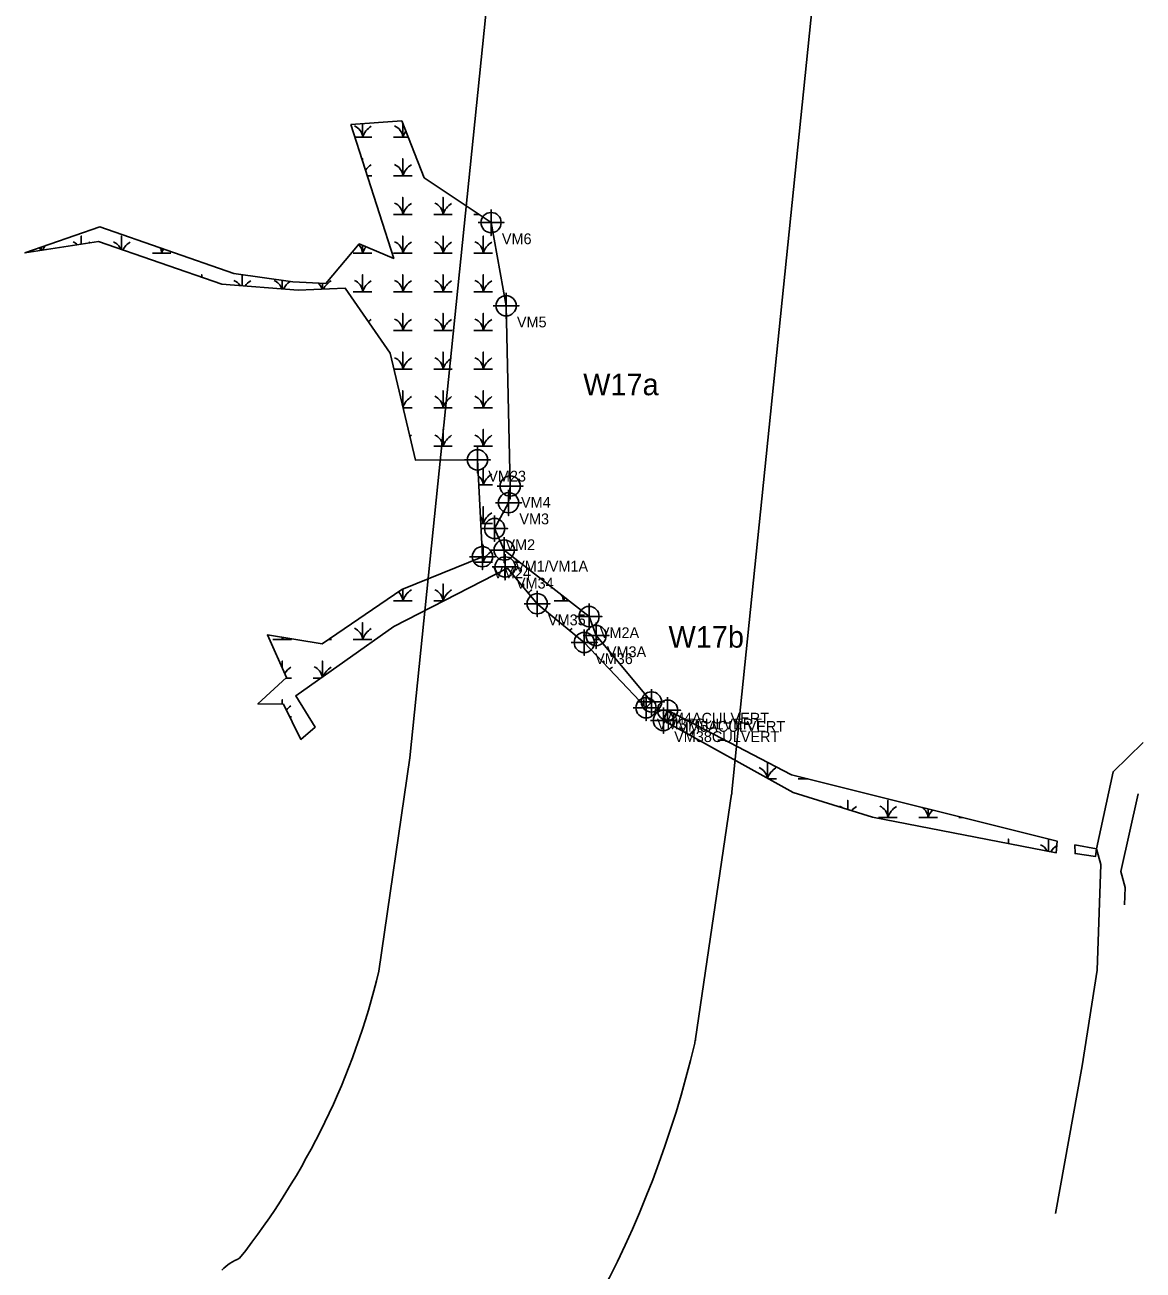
# Model space of a CAD drawing. Extents: x 1253697 to 1278588, y 912189 to 981699.
# Drawn here: x 1263218 to 1264253, y 933686 to 934838 of the extents above; entities that cross this region are included whole.
import ezdxf

# ---------------------------------------------------------------- set-up
doc = ezdxf.new("R2010")
doc.units = 0
for name, color, linetype in [('Default', 7, 'Continuous'), ('Exist Environmental Wetland Boundary', 7, 'Continuous'), ('Exist Environmental Wetland Boundary Cogo Comment', 7, 'Continuous'), ('Exist Environmental Wetland Boundary Cogo Number', 7, 'Continuous'), ('Exist Environmental Wetland Boundary Cogo Point CELL', 7, 'Continuous'), ('Exist Hydro Jurisdictional Stream or Body of Water Mitigable', 7, 'Continuous')]:
    doc.layers.add(name, color=color, linetype=linetype)

msp = doc.modelspace()

# ---------------------------------------------------------------- linework, layer by layer
at = {"layer": 'Default'}
msp.add_line((1263838.7, 933899.8), (1263872, 934126.1), dxfattribs=at)
msp.add_line((1263838.7, 933899.8), (1263872, 934126.1), dxfattribs=at)
msp.add_line((1263838.7, 933899.8), (1263872, 934126.1), dxfattribs=at)
msp.add_line((1263838.7, 933899.8), (1263872, 934126.1), dxfattribs=at)
for points in [[(1263691.9, 935920.7), (1263736.1, 935745.3), (1263574, 934159.9), (1263545.4, 933962.3)], [(1263691.9, 935920.7), (1263736.1, 935745.3), (1263574, 934159.9), (1263545.4, 933962.3)], [(1263691.9, 935920.7), (1263736.1, 935745.3), (1263574, 934159.9), (1263545.4, 933962.3)], [(1263691.9, 935920.7), (1263736.1, 935745.3), (1263574, 934159.9), (1263545.4, 933962.3)], [(1263872.3, 934128.3), (1264023.7, 935608.7), (1264041, 935697.1)], [(1263872.3, 934128.3), (1264023.7, 935608.7), (1264041, 935697.1)], [(1263872.3, 934128.3), (1264023.7, 935608.7), (1264041, 935697.1)], [(1263872.3, 934128.3), (1264023.7, 935608.7), (1264041, 935697.1)]]:
    msp.add_lwpolyline(points, dxfattribs=at)
for centre, radius, start, end in [((1263822.6, 934133.4), 50, 351.6213, 354.161), ((1263822.6, 934133.4), 50, 351.6213, 354.161), ((1263822.6, 934133.4), 50, 351.6213, 354.161), ((1263822.6, 934133.4), 50, 351.6213, 354.161), ((1262879.1, 934121.4), 685, 321.6594, 346.5702), ((1262879.1, 934121.4), 685, 321.6594, 346.5702), ((1262879.1, 934121.4), 685, 321.6594, 346.5702), ((1262879.1, 934121.4), 685, 321.6594, 346.5702), ((1262879.1, 934121.4), 985, 316.0201, 346.7503), ((1262879.1, 934121.4), 985, 316.0201, 346.7503), ((1262879.1, 934121.4), 985, 316.0201, 346.7503), ((1262879.1, 934121.4), 985, 316.0201, 346.7503), ((1263789.2, 933907.1), 50, 346.7503, 351.6213), ((1263789.2, 933907.1), 50, 346.7503, 351.6213), ((1263789.2, 933907.1), 50, 346.7503, 351.6213), ((1263789.2, 933907.1), 50, 346.7503, 351.6213), ((1263435.3, 933650.2), 50, 112.1703, 134.9325), ((1263435.3, 933650.2), 50, 112.1703, 134.9325), ((1263435.3, 933650.2), 50, 112.1703, 134.9325), ((1263435.3, 933650.2), 50, 112.1703, 134.9325)]:
    msp.add_arc(centre, radius, start, end, dxfattribs=at)
at = {"layer": 'Exist Environmental Wetland Boundary'}
for p, q in [((1263534.7, 934698.6), (1263538.9, 934698.6)), ((1263633.4, 934662.8), (1263638.1, 934662.8)), ((1263232.7, 934629.6), (1263232.7, 934632.5)), ((1263232.7, 934632.5), (1263232.7, 934629.6)), ((1263455.9, 934594), (1263455.9, 934601.8)), ((1263455.9, 934601.8), (1263455.9, 934594)), ((1263493.1, 934593.7), (1263493.1, 934599.1)), ((1263493.1, 934599.1), (1263493.1, 934593.7)), ((1263567.8, 934483.9), (1263576.2, 934483.9)), ((1263670.6, 934340.8), (1263676, 934340.8)), ((1263498.8, 934269.3), (1263501.7, 934269.3)), ((1263745, 934269.3), (1263749.6, 934269.3)), ((1263459.2, 934233.5), (1263464.5, 934233.5)), ((1263484.5, 934233.5), (1263491.4, 934233.5)), ((1263462.9, 934197.7), (1263464.5, 934197.7)), ((1263859.3, 934176.1), (1263866, 934176.1)), ((1263905.1, 934141), (1263905.1, 934155.7)), ((1263905.1, 934155.7), (1263905.1, 934141)), ((1263906.2, 934140.3), (1263913.7, 934140.3)), ((1264082.5, 934104.5), (1264085.8, 934104.5))]:
    msp.add_line(p, q, dxfattribs=at)
for points in [[(1263519.6, 934746), (1263559.2, 934622.2), (1263527.3, 934635.5), (1263496.3, 934599), (1263465.8, 934600.4), (1263411.2, 934608.2), (1263287.2, 934651.4), (1263217.7, 934627.3), (1263285.8, 934637.7), (1263399.9, 934598.2), (1263470.8, 934592.9), (1263514.3, 934594.5), (1263555.8, 934534.3), (1263579.4, 934435.3), (1263636.7, 934435.6), (1263641.3, 934346), (1263566.8, 934315.7), (1263492.9, 934265.2), (1263442.3, 934273.6), (1263460, 934234.2), (1263433.5, 934209.7), (1263457.1, 934209.5), (1263473.2, 934176.8), (1263486.5, 934188.2), (1263468.4, 934217.2), (1263559.2, 934281.3), (1263664.4, 934335.5), (1263692, 934302.5), (1263735.6, 934266.6), (1263792.8, 934206.1), (1263797.8, 934211.5), (1263746.5, 934273), (1263740, 934290.6), (1263661.5, 934352.2), (1263652.6, 934372.1), (1263665.5, 934396), (1263667, 934411.4), (1263663.2, 934578.3), (1263649.3, 934655.3), (1263587.4, 934696.8), (1263566.6, 934749.4)], [(1263929, 934127.7), (1264002.3, 934105), (1264172.6, 934071.9), (1264173.4, 934082.7), (1263927.4, 934144.1), (1263812.8, 934203.9), (1263808.8, 934194.4)], [(1264189.9, 934079.2), (1264190, 934071.2), (1264208.9, 934068.4), (1264209.7, 934075.7)]]:
    msp.add_lwpolyline(points, close=True, dxfattribs=at)
for points in [[(1263523.3, 934734.4), (1263530.3, 934734.4), (1263530.3, 934746.8)], [(1263530.3, 934746.8), (1263530.3, 934734.4), (1263538.9, 934734.4)], [(1263558.9, 934734.4), (1263567.5, 934734.4), (1263567.5, 934747.1)], [(1263567.5, 934747.1), (1263567.5, 934734.4), (1263572.6, 934734.4)], [(1263530.3, 934712.3), (1263530.3, 934714.4), (1263530.3, 934712.3)], [(1263558.9, 934698.6), (1263567.5, 934698.6), (1263567.5, 934714.4), (1263567.5, 934698.6), (1263576.2, 934698.6)], [(1263558.9, 934662.8), (1263567.5, 934662.8), (1263567.5, 934678.6), (1263567.5, 934662.8), (1263576.2, 934662.8)], [(1263596.2, 934662.8), (1263604.8, 934662.8), (1263604.8, 934678.6), (1263604.8, 934662.8), (1263613.4, 934662.8)], [(1263269.9, 934635.3), (1263269.9, 934642.8), (1263269.9, 934635.3)], [(1263307.1, 934630.3), (1263307.1, 934642.8), (1263307.1, 934630.3)], [(1263558.9, 934627.1), (1263567.5, 934627.1), (1263567.5, 934642.8), (1263567.5, 934627.1), (1263576.2, 934627.1)], [(1263596.2, 934627.1), (1263604.8, 934627.1), (1263604.8, 934642.8), (1263604.8, 934627.1), (1263613.4, 934627.1)], [(1263633.4, 934627.1), (1263642, 934627.1), (1263642, 934642.8), (1263642, 934627.1), (1263650.6, 934627.1)], [(1263335.7, 934627.1), (1263344.3, 934627.1), (1263344.3, 934631.5)], [(1263344.3, 934631.5), (1263344.3, 934627.1), (1263352.9, 934627.1)], [(1263521.7, 934627.1), (1263530.3, 934627.1), (1263530.3, 934634.2)], [(1263530.3, 934634.2), (1263530.3, 934627.1), (1263538.9, 934627.1)], [(1263381.5, 934604.6), (1263381.5, 934607.1), (1263381.5, 934604.6)], [(1263418.7, 934596.8), (1263418.7, 934607.1), (1263418.7, 934596.8)], [(1263521.7, 934591.3), (1263530.3, 934591.3), (1263530.3, 934607.1), (1263530.3, 934591.3), (1263538.9, 934591.3)], [(1263558.9, 934591.3), (1263567.5, 934591.3), (1263567.5, 934607.1), (1263567.5, 934591.3), (1263576.2, 934591.3)], [(1263596.2, 934591.3), (1263604.8, 934591.3), (1263604.8, 934607.1), (1263604.8, 934591.3), (1263613.4, 934591.3)], [(1263633.4, 934591.3), (1263642, 934591.3), (1263642, 934607.1), (1263642, 934591.3), (1263650.6, 934591.3)], [(1263530.3, 934571.2), (1263530.3, 934571.3), (1263530.3, 934571.2)], [(1263558.9, 934555.5), (1263567.5, 934555.5), (1263567.5, 934571.3), (1263567.5, 934555.5), (1263576.2, 934555.5)], [(1263596.2, 934555.5), (1263604.8, 934555.5), (1263604.8, 934571.3), (1263604.8, 934555.5), (1263613.4, 934555.5)], [(1263633.4, 934555.5), (1263642, 934555.5), (1263642, 934571.3), (1263642, 934555.5), (1263650.6, 934555.5)], [(1263559.3, 934519.7), (1263567.5, 934519.7), (1263567.5, 934535.5), (1263567.5, 934519.7), (1263576.2, 934519.7)], [(1263596.2, 934519.7), (1263604.8, 934519.7), (1263604.8, 934535.5), (1263604.8, 934519.7), (1263613.4, 934519.7)], [(1263633.4, 934519.7), (1263642, 934519.7), (1263642, 934535.5), (1263642, 934519.7), (1263650.6, 934519.7)], [(1263567.5, 934484.9), (1263567.5, 934499.7), (1263567.5, 934484.9)], [(1263596.2, 934483.9), (1263604.8, 934483.9), (1263604.8, 934499.7), (1263604.8, 934483.9), (1263613.4, 934483.9)], [(1263633.4, 934483.9), (1263642, 934483.9), (1263642, 934499.7), (1263642, 934483.9), (1263650.6, 934483.9)], [(1263596.2, 934448.2), (1263604.8, 934448.2), (1263604.8, 934463.9), (1263604.8, 934448.2), (1263613.4, 934448.2)], [(1263633.4, 934448.2), (1263642, 934448.2), (1263642, 934463.9), (1263642, 934448.2), (1263650.6, 934448.2)], [(1263637.9, 934412.4), (1263642, 934412.4), (1263642, 934428.2), (1263642, 934412.4), (1263650.6, 934412.4)], [(1263639.8, 934376.6), (1263642, 934376.6), (1263642, 934392.4), (1263642, 934376.6), (1263650.6, 934376.6)], [(1263633.4, 934340.8), (1263642, 934340.8), (1263642, 934356.6), (1263642, 934340.8), (1263650.6, 934340.8)], [(1263558.9, 934305), (1263567.5, 934305), (1263567.5, 934316)], [(1263567.5, 934316), (1263567.5, 934305), (1263576.2, 934305)], [(1263596.2, 934305), (1263604.8, 934305), (1263604.8, 934320.8), (1263604.8, 934305), (1263605.3, 934305)], [(1263679.2, 934317.9), (1263679.2, 934320.8), (1263679.2, 934317.9)], [(1263707.8, 934305), (1263716.4, 934305), (1263716.4, 934309.1)], [(1263716.4, 934309.1), (1263716.4, 934305), (1263721.6, 934305)], [(1263521.7, 934269.3), (1263530.3, 934269.3), (1263530.3, 934285), (1263530.3, 934269.3), (1263538.9, 934269.3)], [(1263716.4, 934282.5), (1263716.4, 934285), (1263716.4, 934282.5)], [(1263447.3, 934269.3), (1263455.9, 934269.3), (1263455.9, 934271.3)], [(1263455.9, 934271.3), (1263455.9, 934269.3), (1263464.5, 934269.3)], [(1263455.9, 934243.2), (1263455.9, 934249.3), (1263455.9, 934243.2)], [(1263493.1, 934234.7), (1263493.1, 934249.3), (1263493.1, 934234.7)], [(1263753.6, 934247.6), (1263753.6, 934249.3), (1263753.6, 934247.6)], [(1263455.9, 934209.5), (1263455.9, 934213.5), (1263455.9, 934209.5)], [(1263790.8, 934208.2), (1263790.8, 934213.5), (1263790.8, 934208.2)], [(1263830.7, 934182.3), (1263830.7, 934191.9), (1263830.7, 934182.3)], [(1263933.7, 934140.3), (1263942.3, 934140.3), (1263942.3, 934140.4)], [(1263942.3, 934140.4), (1263942.3, 934140.3), (1263942.5, 934140.3)], [(1263979.5, 934112.1), (1263979.5, 934120.3), (1263979.5, 934112.1)], [(1264008.1, 934104.5), (1264016.7, 934104.5), (1264016.7, 934120.3), (1264016.7, 934104.5), (1264025.3, 934104.5)], [(1264045.3, 934104.5), (1264053.9, 934104.5), (1264053.9, 934112.5)], [(1264053.9, 934112.5), (1264053.9, 934104.5), (1264062.5, 934104.5)], [(1264128.3, 934080.5), (1264128.3, 934084.5), (1264128.3, 934080.5)], [(1264165.5, 934073.2), (1264165.5, 934084.5), (1264165.5, 934073.2)]]:
    msp.add_lwpolyline(points, dxfattribs=at)
for centre, radius, start, end in [((1263518.1, 934733.5), 12.3, 4.1403, 67.535), ((1263548.6, 934728.3), 19.2, 122.1274, 161.6222), ((1263555.3, 934733.5), 12.3, 4.1403, 67.535), ((1263585.8, 934728.3), 19.2, 143.173, 161.6222), ((1263548.6, 934692.6), 19.2, 122.1274, 143.952), ((1263555.3, 934697.7), 12.3, 4.1403, 67.535), ((1263585.8, 934692.6), 19.2, 122.1274, 161.6222), ((1263555.3, 934662), 12.3, 4.1403, 67.535), ((1263585.8, 934656.8), 19.2, 122.1274, 161.6222), ((1263592.5, 934662), 12.3, 4.1403, 67.535), ((1263623, 934656.8), 19.2, 122.1274, 161.6222), ((1263220.5, 934626.2), 12.3, 15.9386, 28.5044), ((1263251, 934621), 19.2, 137.678, 152.7877), ((1263257.7, 934626.2), 12.3, 44.0937, 67.535), ((1263288.2, 934621), 19.2, 122.1274, 127.5596), ((1263294.9, 934626.2), 12.3, 20.8238, 67.535), ((1263325.4, 934621), 19.2, 122.1274, 152.5281), ((1263332.1, 934626.2), 12.3, 4.1403, 28.418), ((1263362.6, 934621), 19.2, 148.9899, 161.6222), ((1263518.1, 934626.2), 12.3, 4.1403, 45.0884), ((1263548.6, 934621), 19.2, 141.8562, 161.6222), ((1263555.3, 934626.2), 12.3, 4.1403, 67.535), ((1263585.8, 934621), 19.2, 122.1274, 161.6222), ((1263592.5, 934626.2), 12.3, 4.1403, 67.535), ((1263623, 934621), 19.2, 122.1274, 161.6222), ((1263629.7, 934626.2), 12.3, 4.1403, 67.535), ((1263660.2, 934621), 19.2, 122.1274, 161.6222), ((1263406.5, 934590.4), 12.3, 32.1428, 67.535), ((1263437, 934585.2), 19.2, 122.1274, 143.7425), ((1263443.7, 934590.4), 12.3, 17.1722, 67.535), ((1263474.2, 934585.2), 19.2, 125.9573, 153.1497), ((1263480.9, 934590.4), 12.3, 15.529, 46.3996), ((1263511.4, 934585.2), 19.2, 122.1274, 153.6932), ((1263518.1, 934590.4), 12.3, 4.1403, 67.535), ((1263548.6, 934585.2), 19.2, 122.1274, 161.6222), ((1263555.3, 934590.4), 12.3, 4.1403, 67.535), ((1263585.8, 934585.2), 19.2, 122.1274, 161.6222), ((1263592.5, 934590.4), 12.3, 4.1403, 67.535), ((1263623, 934585.2), 19.2, 122.1274, 161.6222), ((1263629.7, 934590.4), 12.3, 4.1403, 67.535), ((1263660.2, 934585.2), 19.2, 122.1274, 161.6222), ((1263548.6, 934549.4), 19.2, 122.1274, 132.5592), ((1263555.3, 934554.6), 12.3, 4.1403, 67.535), ((1263585.8, 934549.4), 19.2, 122.1274, 161.6222), ((1263592.5, 934554.6), 12.3, 4.1403, 67.535), ((1263623, 934549.4), 19.2, 122.1274, 161.6222), ((1263629.7, 934554.6), 12.3, 4.1403, 67.535), ((1263660.2, 934549.4), 19.2, 122.1274, 161.6222), ((1263555.3, 934518.8), 12.3, 4.1403, 67.535), ((1263585.8, 934513.7), 19.2, 122.1274, 161.6222), ((1263592.5, 934518.8), 12.3, 4.1403, 67.535), ((1263623, 934513.7), 19.2, 122.1274, 161.6222), ((1263629.7, 934518.8), 12.3, 4.1403, 67.535), ((1263660.2, 934513.7), 19.2, 122.1274, 161.6222), ((1263585.8, 934477.9), 19.2, 122.1274, 160.361), ((1263592.5, 934483.1), 12.3, 4.1403, 67.535), ((1263623, 934477.9), 19.2, 122.1274, 161.6222), ((1263629.7, 934483.1), 12.3, 4.1403, 67.535), ((1263660.2, 934477.9), 19.2, 122.1274, 161.6222), ((1263585.8, 934442.1), 19.2, 122.1274, 127.4219), ((1263592.5, 934447.3), 12.3, 4.1403, 67.535), ((1263623, 934442.1), 19.2, 122.1274, 161.6222), ((1263629.7, 934447.3), 12.3, 4.1403, 67.535), ((1263660.2, 934442.1), 19.2, 122.1274, 161.6222), ((1263629.7, 934411.5), 12.3, 4.1403, 50.5944), ((1263660.2, 934406.3), 19.2, 122.1274, 161.6222), ((1263660.2, 934370.5), 19.2, 122.1274, 161.6222), ((1263629.7, 934375.7), 12.3, 4.1403, 37.6036), ((1263660.2, 934334.8), 19.2, 122.1274, 161.6222), ((1263629.7, 934339.9), 12.3, 4.1403, 28.0051), ((1263555.3, 934304.1), 12.3, 4.1403, 48.5609), ((1263585.8, 934299), 19.2, 122.1274, 161.6222), ((1263592.5, 934304.1), 12.3, 4.1403, 67.535), ((1263623, 934299), 19.2, 122.1274, 161.6222), ((1263697.4, 934299), 19.2, 122.1274, 135.4884), ((1263704.1, 934304.1), 12.3, 4.1403, 31.0306), ((1263734.6, 934299), 19.2, 151.6853, 161.6222), ((1263443.7, 934268.4), 12.3, 4.1403, 14.281), ((1263474.2, 934263.2), 19.2, 155.3381, 161.6222), ((1263518.1, 934268.4), 12.3, 4.1403, 67.535), ((1263548.6, 934263.2), 19.2, 122.1274, 161.6222), ((1263734.6, 934263.2), 19.2, 122.1274, 130.6762), ((1263474.2, 934227.4), 19.2, 122.1274, 146.2043), ((1263480.9, 934232.6), 12.3, 9.3941, 67.535), ((1263511.4, 934227.4), 19.2, 122.1274, 156.3041), ((1263771.8, 934227.4), 19.2, 122.1274, 131.5455), ((1263474.2, 934191.6), 19.2, 122.1274, 139.0511), ((1263818.4, 934175.2), 12.3, 50.5726, 67.535), ((1263848.9, 934170), 19.2, 122.1274, 145.5502), ((1263892.8, 934139.4), 12.3, 7.3155, 67.535), ((1263923.3, 934134.3), 19.2, 122.1274, 159.9285), ((1263960.5, 934134.3), 19.2, 161.4584, 161.6222), ((1263930, 934139.4), 12.3, 4.1403, 4.4092), ((1263967.2, 934103.7), 12.3, 54.4263, 67.535), ((1263997.7, 934098.5), 19.2, 122.1274, 139.5419), ((1264004.4, 934103.7), 12.3, 4.1403, 67.535), ((1264034.9, 934098.5), 19.2, 122.1274, 161.6222), ((1264041.6, 934103.7), 12.3, 4.1403, 56.1519), ((1264072.1, 934098.5), 19.2, 137.3952, 161.6222), ((1264146.6, 934062.7), 19.2, 122.1274, 122.384), ((1264153.3, 934067.9), 12.3, 27.2038, 67.535), ((1264183.8, 934062.7), 19.2, 123.5823, 148.0879)]:
    msp.add_arc(centre, radius, start, end, dxfattribs=at)
at = {"layer": 'Exist Environmental Wetland Boundary Cogo Point CELL'}
for points in [[(1263649.3, 934667.3), (1263649.3, 934643.3), (1263649.3, 934655.3), (1263661.3, 934655.3), (1263637.3, 934655.3)], [(1263663.2, 934590.3), (1263663.2, 934566.3), (1263663.2, 934578.3), (1263675.2, 934578.3), (1263651.2, 934578.3)], [(1263636.7, 934447.6), (1263636.7, 934423.6), (1263636.7, 934435.6), (1263648.7, 934435.6), (1263624.7, 934435.6)], [(1263667, 934423.4), (1263667, 934399.4), (1263667, 934411.4), (1263679, 934411.4), (1263655, 934411.4)], [(1263665.5, 934408), (1263665.5, 934384), (1263665.5, 934396), (1263677.5, 934396), (1263653.5, 934396)], [(1263652.6, 934384.1), (1263652.6, 934360.1), (1263652.6, 934372.1), (1263664.6, 934372.1), (1263640.6, 934372.1)], [(1263661.5, 934364.2), (1263661.5, 934340.2), (1263661.5, 934352.2), (1263673.5, 934352.2), (1263649.5, 934352.2)], [(1263641.3, 934358), (1263641.3, 934334), (1263641.3, 934346), (1263653.3, 934346), (1263629.3, 934346)], [(1263662.3, 934348.5), (1263662.3, 934324.5), (1263662.3, 934336.5), (1263674.3, 934336.5), (1263650.3, 934336.5)], [(1263692, 934314.5), (1263692, 934290.5), (1263692, 934302.5), (1263704, 934302.5), (1263680, 934302.5)], [(1263740, 934302.6), (1263740, 934278.6), (1263740, 934290.6), (1263752, 934290.6), (1263728, 934290.6)], [(1263746.5, 934285), (1263746.5, 934261), (1263746.5, 934273), (1263758.5, 934273), (1263734.5, 934273)], [(1263735.6, 934278.6), (1263735.6, 934254.6), (1263735.6, 934266.6), (1263747.6, 934266.6), (1263723.6, 934266.6)], [(1263797.8, 934223.5), (1263797.8, 934199.5), (1263797.8, 934211.5), (1263809.8, 934211.5), (1263785.8, 934211.5)], [(1263792.8, 934218.1), (1263792.8, 934194.1), (1263792.8, 934206.1), (1263804.8, 934206.1), (1263780.8, 934206.1)], [(1263812.8, 934215.9), (1263812.8, 934191.9), (1263812.8, 934203.9), (1263824.8, 934203.9), (1263800.8, 934203.9)], [(1263808.8, 934206.4), (1263808.8, 934182.4), (1263808.8, 934194.4), (1263820.8, 934194.4), (1263796.8, 934194.4)]]:
    msp.add_lwpolyline(points, dxfattribs=at)
for centre in [(1263649.3, 934655.3), (1263663.2, 934578.3), (1263636.7, 934435.6), (1263667, 934411.4), (1263665.5, 934396), (1263652.6, 934372.1), (1263641.3, 934346), (1263661.5, 934352.2), (1263662.3, 934336.5), (1263692, 934302.5), (1263740, 934290.6), (1263746.5, 934273), (1263735.6, 934266.6), (1263792.8, 934206.1), (1263797.8, 934211.5), (1263812.8, 934203.9), (1263808.8, 934194.4)]:
    msp.add_circle(centre, 9.38, dxfattribs=at)
at = {"layer": 'Exist Hydro Jurisdictional Stream or Body of Water Mitigable'}
for points in [[(1264253, 934174), (1264225.2, 934146.9), (1264209.7, 934075.7), (1264213.9, 934060.9), (1264210.6, 933963.3), (1264196.5, 933874.6), (1264171.9, 933737.9)], [(1264248.5, 934126.5), (1264232.3, 934054.6), (1264236.5, 934039.8), (1264235.9, 934023.6)]]:
    msp.add_lwpolyline(points, dxfattribs=at)

# ---------------------------------------------------------------- texts
at = {"layer": 'Exist Environmental Wetland Boundary Cogo Comment'}
for s, p in [('VM6', (1263659.3, 934635.3)), ('VM5', (1263673.2, 934558.3)), ('VM23', (1263646.7, 934415.6)), ('VM4', (1263677, 934391.4)), ('VM3', (1263675.5, 934376)), ('VM2', (1263662.6, 934352.1)), ('VM1/VM1A', (1263671.5, 934332.2)), ('VM24', (1263651.3, 934326)), ('VM34', (1263672.3, 934316.5)), ('VM35', (1263702, 934282.5)), ('VM2A', (1263750, 934270.6)), ('VM3A', (1263756.5, 934253)), ('VM36', (1263745.6, 934246.6)), ('VM4ACULVERT', (1263807.8, 934191.5)), ('VM37CULVERT', (1263802.8, 934186.1)), ('VM5ACULVERT', (1263822.8, 934183.9)), ('VM38CULVERT', (1263818.8, 934174.4))]:
    msp.add_text(s, height=10, dxfattribs=at).set_placement(p)
at = {"layer": 'Exist Environmental Wetland Boundary Cogo Number'}
for s, p in [('W17a', (1263734.6, 934495.5)), ('W17b', (1263813.6, 934261.8))]:
    msp.add_text(s, height=20, dxfattribs=at).set_placement(p)

doc.saveas('drawing.dxf')
